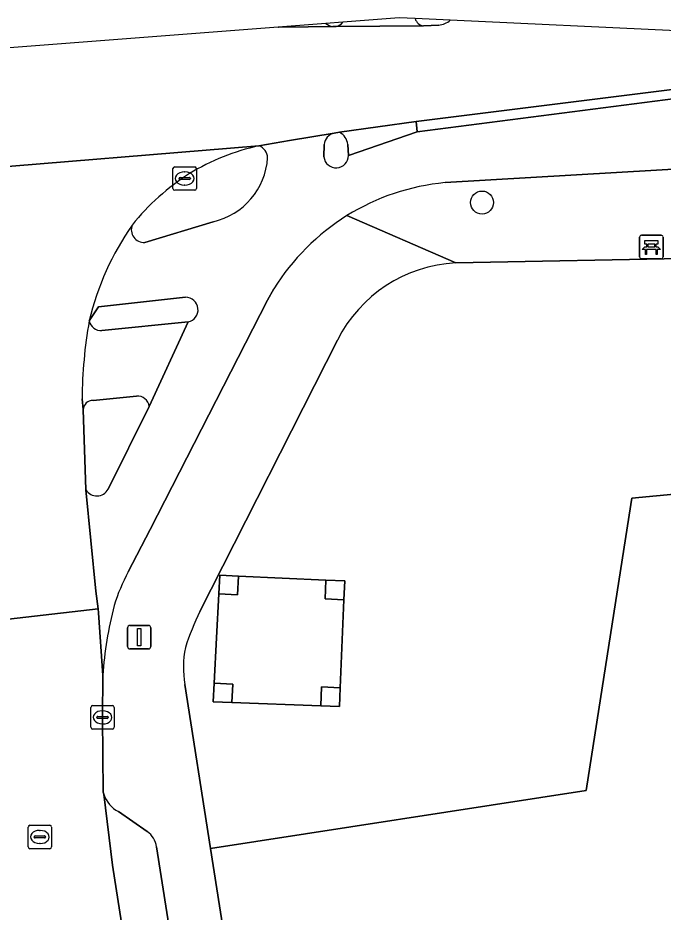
# Model space of a CAD drawing. Extents: x 160077 to 160948, y 386481 to 387498.
# Drawn here: x 160516.83 to 160544.36, y 387459.37 to 387497.54 of the extents above; entities that cross this region are included whole.
import ezdxf

# ---------------------------------------------------------------- set-up
doc = ezdxf.new("R2010")
doc.units = 0
for name, color, linetype in [('IMGEO_Bank', 7, 'Continuous'), ('IMGEO_Boom', 7, 'Continuous'), ('IMGEO_Fietspad_gesloten', 7, 'Continuous'), ('IMGEO_Fietspad_open', 7, 'Continuous'), ('IMGEO_Grasland_overig', 7, 'Continuous'), ('IMGEO_Groenvoorziening', 7, 'Continuous'), ('IMGEO_Hoogspanningsmast', 7, 'Continuous'), ('IMGEO_Kolk', 7, 'Continuous'), ('IMGEO_Lichtmast', 7, 'Continuous'), ('IMGEO_Parkeervlak_open', 7, 'Continuous'), ('IMGEO_Rijbaan_lokaal_gesloten', 7, 'Continuous'), ('IMGEO_Rijbaan_lokaal_open', 7, 'Continuous'), ('IMGEO_Rioolput', 7, 'Continuous'), ('IMGEO_Verkeerseiland_gesloten', 7, 'Continuous'), ('IMGEO_Verkeerseiland_open', 7, 'Continuous'), ('IMGEO_Voetpad_gesloten', 7, 'Continuous'), ('IMGEO_Voetpad_open', 7, 'Continuous')]:
    doc.layers.add(name, color=color, linetype=linetype)

msp = doc.modelspace()

# ---------------------------------------------------------------- linework, layer by layer
at = {"layer": 'IMGEO_Bank'}
for p, q in [((160543.353, 387487.337), (160543.353, 387488.178)), ((160543.353, 387488.178), (160543.353, 387487.337)), ((160543.428, 387488.262), (160544.269, 387488.262)), ((160544.269, 387488.262), (160543.428, 387488.262)), ((160544.353, 387488.187), (160544.353, 387487.346)), ((160544.353, 387487.346), (160544.353, 387488.187)), ((160543.662, 387487.768), (160543.662, 387487.874)), ((160543.706, 387487.874), (160543.706, 387487.768)), ((160543.994, 387487.88), (160543.712, 387487.88)), ((160543.712, 387487.762), (160543.994, 387487.762)), ((160544, 387487.768), (160544, 387487.874)), ((160544.044, 387487.874), (160544.044, 387487.768)), ((160544.05, 387487.66), (160543.657, 387487.66)), ((160544.278, 387487.262), (160543.437, 387487.262)), ((160543.437, 387487.262), (160544.278, 387487.262))]:
    msp.add_line(p, q, dxfattribs=at)
for points in [[(160543.6, 387487.66), (160543.458, 387487.66), (160543.57, 387487.762), (160543.656, 387487.762)], [(160543.656, 387487.88), (160543.57, 387487.88), (160543.57, 387488.041), (160544.133, 387488.041), (160544.133, 387487.88), (160544.05, 387487.88)], [(160544.05, 387487.762), (160544.133, 387487.762), (160544.245, 387487.66), (160544.106, 387487.66)], [(160543.65, 387487.653), (160543.65, 387487.446), (160543.607, 387487.446), (160543.607, 387487.653)], [(160544.1, 387487.653), (160544.1, 387487.446), (160544.056, 387487.446), (160544.056, 387487.653)]]:
    msp.add_lwpolyline(points, dxfattribs=at)
for centre, radius, start, end in [((160543.431, 387488.184), 0.0779, 92.4484, 184.2845), ((160543.431, 387488.184), 0.0779, 92.4484, 184.2845), ((160544.275, 387488.184), 0.0779, 2.4484, 94.2845), ((160544.275, 387488.184), 0.0779, 2.4484, 94.2845), ((160543.655, 387487.873), 0.00671, 2.8957, 87.1043), ((160543.655, 387487.769), 0.00671, 272.8957, 357.1043), ((160543.712, 387487.873), 0.00671, 92.8957, 177.1043), ((160543.712, 387487.769), 0.00671, 182.8957, 267.1043), ((160543.994, 387487.873), 0.00671, 2.8957, 87.1043), ((160543.994, 387487.769), 0.00671, 272.8957, 357.1043), ((160544.051, 387487.873), 0.00671, 92.8957, 177.1043), ((160544.051, 387487.769), 0.00671, 182.8957, 267.1043), ((160543.431, 387487.34), 0.0779, 182.4484, 274.2845), ((160543.431, 387487.34), 0.0779, 182.4484, 274.2845), ((160543.6, 387487.653), 0.00671, 2.8957, 87.1043), ((160543.657, 387487.653), 0.00671, 92.8957, 177.1043), ((160544.049, 387487.653), 0.00671, 2.8957, 87.1043), ((160544.106, 387487.653), 0.00671, 92.8957, 177.1043), ((160544.275, 387487.34), 0.0779, 272.4484, 4.2845), ((160544.275, 387487.34), 0.0779, 272.4484, 4.2845)]:
    msp.add_arc(centre, radius, start, end, dxfattribs=at)
at = {"layer": 'IMGEO_Boom'}
msp.add_circle((160536.632, 387489.658), 0.489, dxfattribs=at)
at = {"layer": 'IMGEO_Fietspad_gesloten'}
for points in [[(160529.974, 387497.3), (160527.941, 387497.144)], [(160527.941, 387497.144), (160527.945, 387497.144), (160529.213, 387497.16), (160530.264, 387497.173)]]:
    msp.add_lwpolyline(points, dxfattribs=at)
msp.add_arc((160530.338, 387497.736), 0.568, 230.1005, 262.5235, dxfattribs=at)
at = {"layer": 'IMGEO_Fietspad_open'}
for points in [[(160749.508, 387485.986), (160748.026, 387485.96), (160545.762, 387494.213), (160533.86, 387492.67), (160530.934, 387491.669)], [(160530.325, 387492.623), (160528.421, 387492.3), (160527.117, 387492.08)], [(160529.885, 387491.606), (160529.901, 387492.132)], [(160535.052, 387490.507), (160546.015, 387491.152), (160553.125, 387490.911), (160747.535, 387483.022), (160748.691, 387482.994)], [(160525.158, 387488.836), (160522.249, 387487.958)], [(160521.539, 387473.894), (160522.479, 387475.699), (160527.473, 387485.491), (160527.755, 387485.976)], [(160519.874, 387484.607), (160520.266, 387485.206), (160523.98, 387485.617)], [(160524.092, 387484.56), (160522.438, 387480.948), (160520.678, 387477.424)], [(160519.737, 387477.395), (160520.153, 387473.063), (160520.25, 387472.321), (160520.273, 387472.148), (160520.455, 387469.472)]]:
    msp.add_lwpolyline(points, dxfattribs=at)
for centre, radius, start, end in [((160530.44, 387492.095), 0.541, 102.3126, 176.0633), ((160526.919, 387491.548), 0.567, 1.7728, 69.5763), ((160524.486, 387491.767), 3.007, 282.9176, 356.1708), ((160530.408, 387491.665), 0.526, 186.4662, 0.4076), ((160535.958, 387480.911), 9.639, 95.3939, 121.8538), ((160535.966, 387480.897), 9.655, 121.8508, 148.2595), ((160531.651, 387481.784), 12.111, 145.1867, 166.5198), ((160522.207, 387488.495), 0.538, 157.8338, 274.5059), ((160523.984, 387485.083), 0.534, 281.6772, 90.4198), ((160520.199, 387477.67), 0.538, 210.7014, 332.829), ((160528.178, 387470.292), 7.553, 151.5194, 163.3932), ((160536.273, 387468.426), 15.852, 165.2903, 176.2157)]:
    msp.add_arc(centre, radius, start, end, dxfattribs=at)
at = {"layer": 'IMGEO_Grasland_overig'}
msp.add_lwpolyline([(160530.739, 387472.704), (160529.936, 387472.741), (160529.973, 387473.54), (160526.239, 387473.711), (160526.202, 387472.912), (160525.399, 387472.949), (160525.304, 387471.076), (160525.206, 387469.145), (160526.005, 387469.104), (160525.965, 387468.316), (160529.751, 387468.177), (160529.784, 387468.979), (160530.583, 387468.946)], close=True, dxfattribs=at)
at = {"layer": 'IMGEO_Groenvoorziening'}
for points in [[(160543.017, 387477.036), (160575.946, 387480.154), (160584.088, 387468.697), (160592.027, 387457.524), (160592.503, 387453.837), (160577.226, 387451.446), (160577.315, 387450.866), (160577.727, 387448.173), (160604.327, 387452.552), (160601.786, 387467.986), (160599.864, 387479.342), (160598.969, 387485.166), (160545.885, 387487.287), (160535.507, 387487.08)], [(160530.462, 387483.784), (160524.592, 387472.202)], [(160573.125, 387471.025), (160573.427, 387469.125), (160575.821, 387454.051), (160576.803, 387454.215), (160577.226, 387451.446), (160592.503, 387453.837), (160592.027, 387457.524), (160584.088, 387468.697), (160575.946, 387480.154), (160543.017, 387477.036), (160541.983, 387470.387), (160541.077, 387464.558), (160525.051, 387462.081), (160526.245, 387454.473), (160549.221, 387457.999), (160547.819, 387467.062)], [(160523.952, 387469.08), (160525.051, 387462.081), (160541.077, 387464.558), (160541.983, 387470.387), (160543.017, 387477.036)]]:
    msp.add_lwpolyline(points, dxfattribs=at)
msp.add_lwpolyline([(160529.973, 387473.54), (160530.772, 387473.503), (160530.739, 387472.704), (160530.583, 387468.946), (160530.55, 387468.147), (160529.751, 387468.177), (160525.965, 387468.316), (160525.165, 387468.346), (160525.206, 387469.145), (160525.304, 387471.076), (160525.399, 387472.949), (160525.44, 387473.748), (160526.239, 387473.711)], close=True, dxfattribs=at)
for centre, radius, start, end in [((160535.819, 387481.094), 5.994, 92.9791, 153.3357), ((160536.466, 387466.551), 13.15, 154.5504, 161.7696), ((160528.291, 387469.807), 4.399, 168.7536, 189.5114)]:
    msp.add_arc(centre, radius, start, end, dxfattribs=at)
at = {"layer": 'IMGEO_Hoogspanningsmast'}
for points in [[(160526.239, 387473.711), (160525.44, 387473.748), (160525.399, 387472.949), (160526.202, 387472.912)], [(160530.772, 387473.503), (160529.973, 387473.54), (160529.936, 387472.741), (160530.739, 387472.704)], [(160525.206, 387469.145), (160525.165, 387468.346), (160525.965, 387468.316), (160526.005, 387469.104)], [(160530.583, 387468.946), (160529.784, 387468.979), (160529.751, 387468.177), (160530.55, 387468.147)]]:
    msp.add_lwpolyline(points, close=True, dxfattribs=at)
at = {"layer": 'IMGEO_Kolk'}
for p, q in [((160523.521, 387491.183), (160524.373, 387491.183)), ((160523.446, 387490.257), (160523.446, 387491.109)), ((160523.934, 387490.963), (160523.959, 387490.963)), ((160524.447, 387491.109), (160524.447, 387490.257)), ((160523.705, 387490.677), (160523.705, 387490.689)), ((160524.143, 387490.64), (160523.745, 387490.64)), ((160523.748, 387490.726), (160524.146, 387490.726)), ((160523.957, 387490.403), (160523.932, 387490.403)), ((160524.189, 387490.689), (160524.189, 387490.677)), ((160524.373, 387490.183), (160523.521, 387490.183)), ((160519.942, 387467.256), (160519.942, 387468.108)), ((160520.017, 387468.182), (160520.869, 387468.182)), ((160520.43, 387467.962), (160520.455, 387467.962)), ((160520.943, 387468.108), (160520.943, 387467.256)), ((160520.201, 387467.676), (160520.201, 387467.688)), ((160520.639, 387467.639), (160520.241, 387467.639)), ((160520.244, 387467.725), (160520.642, 387467.725)), ((160520.685, 387467.688), (160520.685, 387467.676)), ((160520.869, 387467.182), (160520.017, 387467.182)), ((160520.453, 387467.402), (160520.428, 387467.402))]:
    msp.add_line(p, q, dxfattribs=at)
for points in [[(160523.521, 387491.183), (160524.373, 387491.183)], [(160523.446, 387490.257), (160523.446, 387491.109)], [(160524.447, 387491.109), (160524.447, 387490.257)], [(160524.373, 387490.183), (160523.521, 387490.183)], [(160519.942, 387467.256), (160519.942, 387468.108)], [(160520.017, 387468.182), (160520.869, 387468.182)], [(160520.943, 387468.108), (160520.943, 387467.256)], [(160520.869, 387467.182), (160520.017, 387467.182)]]:
    msp.add_lwpolyline(points, dxfattribs=at)
for centre, radius, start, end in [((160523.523, 387491.107), 0.0765, 91.552, 178.448), ((160523.523, 387491.107), 0.0765, 91.552, 178.448), ((160524.371, 387491.107), 0.0765, 1.552, 88.448), ((160524.371, 387491.107), 0.0765, 1.552, 88.448), ((160523.745, 387490.686), 0.0403, 85.8775, 175.7526), ((160523.742, 387490.676), 0.0366, 178.938, 274.7102), ((160524.146, 387490.683), 0.043, 264.8664, 352.4533), ((160524.15, 387490.688), 0.0386, 1.7309, 96.639), ((160523.523, 387490.259), 0.0765, 181.552, 268.448), ((160523.523, 387490.259), 0.0765, 181.552, 268.448), ((160524.371, 387490.259), 0.0765, 271.552, 358.448), ((160524.371, 387490.259), 0.0765, 271.552, 358.448), ((160520.019, 387468.106), 0.0765, 91.552, 178.448), ((160520.019, 387468.106), 0.0765, 91.552, 178.448), ((160520.867, 387468.106), 0.0765, 1.552, 88.448), ((160520.867, 387468.106), 0.0765, 1.552, 88.448), ((160520.241, 387467.685), 0.0403, 85.8775, 175.7526), ((160520.238, 387467.675), 0.0366, 178.938, 274.7102), ((160520.642, 387467.682), 0.043, 264.8664, 352.4533), ((160520.646, 387467.687), 0.0386, 1.7309, 96.639), ((160520.019, 387467.258), 0.0765, 181.552, 268.448), ((160520.019, 387467.258), 0.0765, 181.552, 268.448), ((160520.867, 387467.258), 0.0765, 271.552, 358.448), ((160520.867, 387467.258), 0.0765, 271.552, 358.448)]:
    msp.add_arc(centre, radius, start, end, dxfattribs=at)
for centre, major_axis, ratio, start_param, end_param in [((160523.933, 387490.683), (-0.387, 0.002), 0.722429, 4.712389, 7.853982), ((160523.958, 387490.683), (-0.39, 0.002), 0.717154, 1.570796, 4.712389), ((160520.429, 387467.682), (-0.387, 0.002), 0.722429, 4.712389, 7.853982), ((160520.454, 387467.682), (-0.39, 0.002), 0.717154, 1.570796, 4.712389)]:
    msp.add_ellipse(centre, major_axis=major_axis, ratio=ratio, start_param=start_param, end_param=end_param, dxfattribs=at)
at = {"layer": 'IMGEO_Lichtmast'}
for p, q in [((160521.512, 387470.704), (160521.512, 387471.504)), ((160521.512, 387471.504), (160521.512, 387470.704)), ((160521.612, 387471.604), (160522.402, 387471.604)), ((160522.402, 387471.604), (160521.612, 387471.604)), ((160522.502, 387471.504), (160522.502, 387470.704)), ((160522.502, 387470.704), (160522.502, 387471.504)), ((160522.402, 387470.604), (160521.612, 387470.604)), ((160521.612, 387470.604), (160522.402, 387470.604))]:
    msp.add_line(p, q, dxfattribs=at)
msp.add_lwpolyline([(160521.932, 387471.479), (160522.082, 387471.479), (160522.082, 387470.729), (160521.932, 387470.729), (160521.932, 387471.479)], dxfattribs=at)
for centre, start, end in [((160521.612, 387471.504), 90, 180), ((160521.612, 387471.504), 90, 180), ((160522.402, 387471.504), 0, 90), ((160522.402, 387471.504), 360, 90), ((160521.612, 387470.704), 180, 270), ((160521.612, 387470.704), 180, 270), ((160522.402, 387470.704), 270, 0), ((160522.402, 387470.704), 270, 0)]:
    msp.add_arc(centre, 0.1, start, end, dxfattribs=at)
at = {"layer": 'IMGEO_Parkeervlak_open'}
for points in [[(160520.495, 387464.396), (160520.873, 387461.374), (160521.823, 387455.263), (160522.676, 387449.844)], [(160522.348, 387462.802), (160521.123, 387463.656)], [(160524.157, 387453.211), (160522.751, 387462.155)]]:
    msp.add_lwpolyline(points, dxfattribs=at)
for centre, radius, start, end in [((160521.76, 387464.833), 1.338, 199.0513, 241.5878), ((160521.811, 387462.019), 0.949, 8.2492, 55.5862)]:
    msp.add_arc(centre, radius, start, end, dxfattribs=at)
at = {"layer": 'IMGEO_Rijbaan_lokaal_gesloten'}
for points in [[(160514.309, 387491.033), (160527.117, 387492.08), (160528.421, 387492.3), (160530.325, 387492.623), (160530.556, 387492.656), (160533.824, 387493.114), (160544.972, 387494.506), (160544.923, 387496.983), (160535.279, 387497.438)], [(160527.941, 387497.144), (160512.757, 387495.976), (160498.566, 387494.884), (160483.024, 387492.635), (160483.024, 387492.635), (160483.168, 387491.537), (160493.054, 387491.566), (160496.967, 387491.572), (160500.319, 387491.342), (160512.377, 387491.002)], [(160534.786, 387497.231), (160534.135, 387497.201), (160530.406, 387497.175), (160530.264, 387497.173), (160529.213, 387497.16), (160527.945, 387497.144), (160527.941, 387497.144)], [(160527.117, 387492.08), (160514.309, 387491.033), (160515.021, 387487.456), (160515.591, 387484.265), (160515.631, 387484.053), (160516.224, 387480.356), (160516.377, 387479.479)], [(160507.053, 387486.49), (160508.264, 387483.522), (160509.497, 387479.692), (160509.845, 387478.485), (160511.731, 387471.328), (160520.25, 387472.321), (160520.153, 387473.063), (160519.737, 387477.395), (160519.616, 387480.82), (160519.572, 387481.281)]]:
    msp.add_lwpolyline(points, dxfattribs=at)
for centre, radius, start, end in [((160534.635, 387498.28), 1.06, 278.1672, 307.3858), ((160534.641, 387498.273), 1.051, 307.3862, 307.4087), ((160529.218, 387482.537), 9.772, 102.4187, 121.2374), ((160529.525, 387482.452), 10.006, 122.4823, 141.3703), ((160531.651, 387481.784), 12.111, 145.1867, 166.5198), ((160539.451, 387481.153), 19.88, 169.9934, 179.6302)]:
    msp.add_arc(centre, radius, start, end, dxfattribs=at)
at = {"layer": 'IMGEO_Rijbaan_lokaal_open'}
for points in [[(160520.455, 387469.472), (160520.273, 387472.148), (160520.25, 387472.321), (160511.731, 387471.328), (160511.699, 387471.324)], [(160511.877, 387470.779), (160511.946, 387470.578), (160515.829, 387454.409), (160515.838, 387454.295), (160517.498, 387454.571), (160526.805, 387395.323), (160529.432, 387395.722), (160520.138, 387455.008), (160521.823, 387455.263), (160520.873, 387461.374), (160520.495, 387464.396), (160520.467, 387464.488), (160520.443, 387467.682), (160520.455, 387469.472)]]:
    msp.add_lwpolyline(points, dxfattribs=at)
at = {"layer": 'IMGEO_Rioolput'}
for p, q in [((160517.269, 387462.149), (160517.269, 387463.001)), ((160517.344, 387463.075), (160518.196, 387463.075)), ((160518.27, 387463.001), (160518.27, 387462.149)), ((160517.528, 387462.569), (160517.528, 387462.581)), ((160517.966, 387462.532), (160517.568, 387462.532)), ((160517.571, 387462.618), (160517.969, 387462.618)), ((160517.757, 387462.855), (160517.782, 387462.855)), ((160518.012, 387462.581), (160518.012, 387462.569)), ((160517.78, 387462.295), (160517.755, 387462.295)), ((160518.196, 387462.075), (160517.344, 387462.075))]:
    msp.add_line(p, q, dxfattribs=at)
for points in [[(160517.269, 387462.149), (160517.269, 387463.001)], [(160517.344, 387463.075), (160518.196, 387463.075)], [(160518.27, 387463.001), (160518.27, 387462.149)], [(160518.196, 387462.075), (160517.344, 387462.075)]]:
    msp.add_lwpolyline(points, dxfattribs=at)
for centre, radius, start, end in [((160517.346, 387462.999), 0.0765, 91.552, 178.448), ((160517.346, 387462.999), 0.0765, 91.552, 178.448), ((160518.194, 387462.999), 0.0765, 1.552, 88.448), ((160518.194, 387462.999), 0.0765, 1.552, 88.448), ((160517.568, 387462.578), 0.0403, 85.8775, 175.7526), ((160517.565, 387462.568), 0.0366, 178.938, 274.7102), ((160517.969, 387462.575), 0.043, 264.8664, 352.4533), ((160517.973, 387462.58), 0.0386, 1.7309, 96.639), ((160517.346, 387462.151), 0.0765, 181.552, 268.448), ((160517.346, 387462.151), 0.0765, 181.552, 268.448), ((160518.194, 387462.151), 0.0765, 271.552, 358.448), ((160518.194, 387462.151), 0.0765, 271.552, 358.448)]:
    msp.add_arc(centre, radius, start, end, dxfattribs=at)
for centre, major_axis, ratio, start_param, end_param in [((160517.756, 387462.575), (-0.387, 0.002), 0.722429, 4.712389, 7.853982), ((160517.781, 387462.575), (-0.39, 0.002), 0.717154, 1.570796, 4.712389)]:
    msp.add_ellipse(centre, major_axis=major_axis, ratio=ratio, start_param=start_param, end_param=end_param, dxfattribs=at)
at = {"layer": 'IMGEO_Verkeerseiland_gesloten'}
for points in [[(160530.691, 387497.355), (160529.974, 387497.3)], [(160535.279, 387497.438), (160533.777, 387497.509)], [(160530.264, 387497.173), (160530.406, 387497.175)], [(160534.135, 387497.201), (160534.786, 387497.231)], [(160530.556, 387492.656), (160530.325, 387492.623)], [(160529.901, 387492.132), (160529.885, 387491.606)], [(160530.934, 387491.669), (160530.911, 387492.14)], [(160522.249, 387487.958), (160525.158, 387488.836)], [(160523.98, 387485.617), (160520.266, 387485.206), (160519.874, 387484.607)], [(160520.419, 387484.197), (160524.092, 387484.56)], [(160521.885, 387481.397), (160520.038, 387481.21)], [(160520.678, 387477.424), (160522.438, 387480.948)], [(160519.616, 387480.82), (160519.737, 387477.395)]]:
    msp.add_lwpolyline(points, dxfattribs=at)
for centre, radius, start, end in [((160530.338, 387497.736), 0.568, 230.1005, 262.5235), ((160530.327, 387497.615), 0.447, 280.1938, 324.5072), ((160534.192, 387497.629), 0.432, 196.1078, 262.465), ((160534.635, 387498.28), 1.06, 278.1672, 307.3858), ((160534.641, 387498.273), 1.051, 307.3862, 307.4087), ((160530.232, 387492.053), 0.684, 7.2923, 61.7625), ((160530.44, 387492.095), 0.541, 102.3126, 176.0633), ((160529.218, 387482.537), 9.772, 102.4187, 121.2374), ((160526.919, 387491.548), 0.567, 1.7728, 69.5763), ((160524.486, 387491.767), 3.007, 282.9176, 356.1708), ((160530.408, 387491.665), 0.526, 186.4662, 0.4076), ((160529.525, 387482.452), 10.006, 122.4823, 141.3703), ((160522.207, 387488.495), 0.538, 157.8338, 274.5059), ((160523.984, 387485.083), 0.534, 281.6772, 90.4198), ((160520.376, 387484.707), 0.511, 191.2211, 274.8711), ((160520.024, 387480.802), 0.408, 88.0215, 177.4649), ((160521.935, 387480.893), 0.506, 6.2306, 95.6207), ((160520.199, 387477.67), 0.538, 210.7014, 332.829)]:
    msp.add_arc(centre, radius, start, end, dxfattribs=at)
at = {"layer": 'IMGEO_Verkeerseiland_open'}
msp.add_lwpolyline([(160548.202, 387494.942), (160544.972, 387494.506), (160533.824, 387493.114), (160533.86, 387492.67), (160545.762, 387494.213), (160748.026, 387485.96), (160749.508, 387485.986)], dxfattribs=at)
at = {"layer": 'IMGEO_Voetpad_gesloten'}
for points in [[(160533.777, 387497.509), (160533.103, 387497.541), (160530.691, 387497.355)], [(160530.406, 387497.175), (160534.135, 387497.201)]]:
    msp.add_lwpolyline(points, dxfattribs=at)
for centre, radius, start, end in [((160530.327, 387497.615), 0.447, 280.1938, 324.5072), ((160534.192, 387497.629), 0.432, 196.1078, 262.465)]:
    msp.add_arc(centre, radius, start, end, dxfattribs=at)
at = {"layer": 'IMGEO_Voetpad_open'}
for points in [[(160530.911, 387492.14), (160530.934, 387491.669), (160533.86, 387492.67), (160533.824, 387493.114), (160530.556, 387492.656)], [(160748.691, 387482.994), (160747.535, 387483.022), (160553.125, 387490.911), (160546.015, 387491.152), (160535.052, 387490.507)], [(160535.507, 387487.08), (160530.871, 387489.098)], [(160530.871, 387489.098), (160535.507, 387487.08), (160545.885, 387487.287), (160598.969, 387485.166), (160601.448, 387485.066), (160728.121, 387479.959), (160730.52, 387479.863), (160750.243, 387479.074)], [(160527.755, 387485.976), (160527.473, 387485.491), (160522.479, 387475.699), (160521.539, 387473.894)], [(160522.438, 387480.948), (160524.092, 387484.56), (160520.419, 387484.197)], [(160524.592, 387472.202), (160530.462, 387483.784)], [(160519.572, 387481.281), (160519.616, 387480.82)], [(160520.038, 387481.21), (160521.885, 387481.397)], [(160520.455, 387469.472), (160520.443, 387467.682), (160520.467, 387464.488), (160520.495, 387464.396)], [(160547.203, 387320.436), (160536.56, 387388.7), (160528.008, 387443.246), (160526.245, 387454.473), (160525.051, 387462.081), (160523.952, 387469.08)], [(160521.123, 387463.656), (160522.348, 387462.802)], [(160522.751, 387462.155), (160524.157, 387453.211)]]:
    msp.add_lwpolyline(points, dxfattribs=at)
for centre, radius, start, end in [((160530.232, 387492.053), 0.684, 7.2923, 61.7625), ((160535.958, 387480.911), 9.639, 95.3939, 121.8538), ((160535.966, 387480.897), 9.655, 121.8508, 148.2595), ((160535.819, 387481.094), 5.994, 92.9791, 153.3357), ((160539.451, 387481.153), 19.88, 169.9934, 179.6302), ((160520.376, 387484.707), 0.511, 191.2211, 274.8711), ((160520.024, 387480.802), 0.408, 88.0215, 177.4649), ((160521.935, 387480.893), 0.506, 6.2306, 95.6207), ((160528.178, 387470.292), 7.553, 151.5194, 163.3932), ((160536.273, 387468.426), 15.852, 165.2903, 176.2157), ((160536.466, 387466.551), 13.15, 154.5504, 161.7696), ((160528.291, 387469.807), 4.399, 168.7536, 189.5114), ((160521.76, 387464.833), 1.338, 199.0513, 241.5878), ((160521.811, 387462.019), 0.949, 8.2492, 55.5862)]:
    msp.add_arc(centre, radius, start, end, dxfattribs=at)

doc.saveas('drawing.dxf')
